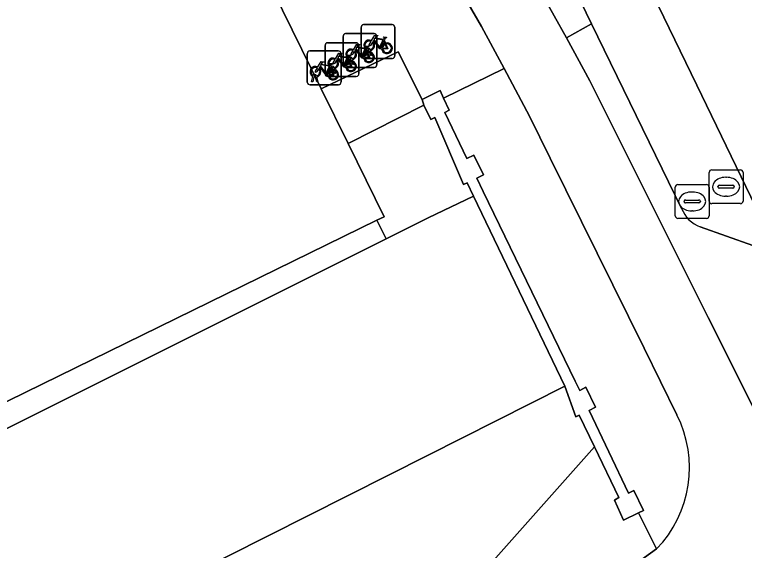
# Model space of a CAD drawing. Extents: x 160455 to 162082, y 388339 to 389736.
# Drawn here: x 160987.77 to 161009.36, y 388768.82 to 388784.68 of the extents above; entities that cross this region are included whole.
import ezdxf

# ---------------------------------------------------------------- set-up
doc = ezdxf.new("R2010")
doc.units = 0
for name, color, linetype in [('IMGEO_Berm_groen', 7, 'Continuous'), ('IMGEO_Fietsenrek', 7, 'Continuous'), ('IMGEO_Fietspad_gesloten', 7, 'Continuous'), ('IMGEO_Groenvoorziening', 7, 'Continuous'), ('IMGEO_Muur', 7, 'Continuous'), ('IMGEO_Oever', 7, 'Continuous'), ('IMGEO_Pand', 7, 'Continuous'), ('IMGEO_Parkeervlak_open', 7, 'Continuous'), ('IMGEO_Rijbaan_lokaal_gesloten', 7, 'Continuous'), ('IMGEO_Rioolput', 7, 'Continuous'), ('IMGEO_Stuw', 7, 'Continuous'), ('IMGEO_Verkeerseiland_open', 7, 'Continuous'), ('IMGEO_Voetpad_open', 7, 'Continuous'), ('IMGEO_Waterloop', 7, 'Continuous')]:
    doc.layers.add(name, color=color, linetype=linetype)

msp = doc.modelspace()

# ---------------------------------------------------------------- linework, layer by layer
at = {"layer": 'IMGEO_Berm_groen'}
msp.add_lwpolyline([(161006.759, 388768.862), (161006.221, 388769.932), (161005.782, 388769.718), (161005.511, 388770.302), (161005.645, 388770.381), (161004.923, 388771.881), (161000.979, 388767.447), (161001.239, 388766.89), (161001.6, 388766.116), (161005.803, 388768.175)], close=True, dxfattribs=at)
at = {"layer": 'IMGEO_Fietsenrek'}
for p, q in [((160998.018, 388783.453), (160998.018, 388784.294)), ((160998.018, 388784.294), (160998.018, 388783.453)), ((160998.093, 388784.378), (160998.934, 388784.378)), ((160998.934, 388784.378), (160998.093, 388784.378)), ((160999.018, 388784.303), (160999.018, 388783.462)), ((160999.018, 388783.462), (160999.018, 388784.303)), ((160997.485, 388783.186), (160997.485, 388784.027)), ((160997.485, 388784.027), (160997.485, 388783.186)), ((160997.56, 388784.111), (160998.401, 388784.111)), ((160998.401, 388784.111), (160997.56, 388784.111)), ((160998.485, 388784.036), (160998.485, 388783.195)), ((160998.485, 388783.195), (160998.485, 388784.036)), ((160997.028, 388783.844), (160997.869, 388783.844)), ((160997.869, 388783.844), (160997.028, 388783.844)), ((160997.953, 388783.769), (160997.953, 388782.928)), ((160997.953, 388782.928), (160997.953, 388783.769)), ((160998.705, 388783.927), (160998.741, 388783.832)), ((160996.503, 388783.599), (160997.344, 388783.599)), ((160997.344, 388783.599), (160996.503, 388783.599)), ((160996.953, 388782.919), (160996.953, 388783.76)), ((160996.953, 388783.76), (160996.953, 388782.919)), ((160998.145, 388783.462), (160998.184, 388783.622)), ((160998.172, 388783.66), (160998.208, 388783.565)), ((160998.214, 388783.61), (160998.179, 388783.462)), ((160998.256, 388783.634), (160998.255, 388783.638)), ((160998.297, 388783.462), (160998.263, 388783.604)), ((160998.287, 388783.645), (160998.288, 388783.638)), ((160998.295, 388783.608), (160998.33, 388783.462)), ((160996.428, 388782.674), (160996.428, 388783.515)), ((160996.428, 388783.515), (160996.428, 388782.674)), ((160997.428, 388783.524), (160997.428, 388782.683)), ((160997.428, 388782.683), (160997.428, 388783.524)), ((160997.612, 388783.195), (160997.651, 388783.355)), ((160997.64, 388783.393), (160997.676, 388783.298)), ((160997.681, 388783.343), (160997.646, 388783.195)), ((160997.723, 388783.367), (160997.722, 388783.371)), ((160997.764, 388783.195), (160997.73, 388783.337)), ((160997.754, 388783.378), (160997.755, 388783.371)), ((160997.762, 388783.341), (160997.797, 388783.195)), ((160998.943, 388783.378), (160998.102, 388783.378)), ((160998.102, 388783.378), (160998.943, 388783.378)), ((160998.179, 388783.462), (160998.145, 388783.462)), ((160998.33, 388783.462), (160998.297, 388783.462)), ((160997.115, 388783.148), (160997.151, 388783.053)), ((160997.646, 388783.195), (160997.612, 388783.195)), ((160997.797, 388783.195), (160997.764, 388783.195)), ((160997.08, 388782.928), (160997.119, 388783.088)), ((160997.114, 388782.928), (160997.08, 388782.928)), ((160997.149, 388783.076), (160997.114, 388782.928)), ((160997.191, 388783.1), (160997.19, 388783.104)), ((160997.232, 388782.928), (160997.198, 388783.07)), ((160997.222, 388783.111), (160997.223, 388783.104)), ((160997.23, 388783.074), (160997.265, 388782.928)), ((160997.265, 388782.928), (160997.232, 388782.928)), ((160998.41, 388783.111), (160997.569, 388783.111)), ((160997.569, 388783.111), (160998.41, 388783.111)), ((160996.555, 388782.683), (160996.594, 388782.843)), ((160996.624, 388782.831), (160996.589, 388782.683)), ((160996.666, 388782.855), (160996.665, 388782.859)), ((160996.707, 388782.683), (160996.673, 388782.825)), ((160996.697, 388782.866), (160996.698, 388782.859)), ((160996.705, 388782.829), (160996.74, 388782.683)), ((160997.878, 388782.844), (160997.037, 388782.844)), ((160997.037, 388782.844), (160997.878, 388782.844)), ((160997.353, 388782.599), (160996.512, 388782.599)), ((160996.512, 388782.599), (160997.353, 388782.599)), ((160996.589, 388782.683), (160996.555, 388782.683)), ((160996.74, 388782.683), (160996.707, 388782.683))]:
    msp.add_line(p, q, dxfattribs=at)
for points in [[(160998.331, 388783.904), (160998.426, 388784.068), (160998.512, 388784.054), (160998.514, 388784.045), (160998.458, 388784.034), (160998.431, 388783.989), (160998.687, 388783.948)], [(160998.687, 388783.948), (160998.712, 388783.997), (160998.706, 388784.001), (160998.683, 388784.005), (160998.671, 388784.012), (160998.67, 388784.015), (160998.672, 388784.02), (160998.767, 388784.005), (160998.769, 388783.995), (160998.759, 388783.982), (160998.747, 388783.976), (160998.733, 388783.982), (160998.705, 388783.927)], [(160997.798, 388783.637), (160997.893, 388783.801), (160997.979, 388783.787), (160997.981, 388783.778), (160997.925, 388783.767), (160997.898, 388783.722), (160998.154, 388783.681)], [(160998.352, 388783.852), (160998.3, 388783.762), (160998.26, 388783.737), (160998.261, 388783.784), (160998.316, 388783.878)], [(160998.627, 388783.66), (160998.577, 388783.66), (160998.386, 388783.911), (160998.367, 388783.879)], [(160998.674, 388783.923), (160998.417, 388783.964), (160998.4, 388783.935), (160998.567, 388783.715), (160998.674, 388783.923)], [(160998.722, 388783.825), (160998.692, 388783.902), (160998.583, 388783.684), (160998.626, 388783.684)], [(160998.656, 388783.684), (160998.776, 388783.683), (160998.732, 388783.797)], [(160998.752, 388783.804), (160998.807, 388783.659), (160998.657, 388783.659)], [(160997.819, 388783.585), (160997.767, 388783.495), (160997.727, 388783.47), (160997.728, 388783.517), (160997.783, 388783.611)], [(160998.094, 388783.393), (160998.044, 388783.393), (160997.853, 388783.644), (160997.834, 388783.612)], [(160998.141, 388783.656), (160997.884, 388783.697), (160997.867, 388783.668), (160998.034, 388783.448), (160998.141, 388783.656)], [(160998.189, 388783.558), (160998.159, 388783.635), (160998.05, 388783.417), (160998.093, 388783.417)], [(160998.154, 388783.681), (160998.179, 388783.73), (160998.173, 388783.734), (160998.15, 388783.738), (160998.138, 388783.745), (160998.137, 388783.748), (160998.139, 388783.753), (160998.234, 388783.738), (160998.236, 388783.728), (160998.226, 388783.715), (160998.214, 388783.709), (160998.2, 388783.715), (160998.172, 388783.66)], [(160997.287, 388783.318), (160997.235, 388783.228), (160997.195, 388783.203), (160997.196, 388783.25), (160997.251, 388783.344)], [(160997.266, 388783.37), (160997.361, 388783.534), (160997.447, 388783.52), (160997.449, 388783.511), (160997.393, 388783.5), (160997.366, 388783.455), (160997.622, 388783.414)], [(160997.562, 388783.126), (160997.512, 388783.126), (160997.321, 388783.377), (160997.302, 388783.345)], [(160997.609, 388783.389), (160997.352, 388783.43), (160997.335, 388783.401), (160997.502, 388783.181), (160997.609, 388783.389)], [(160997.657, 388783.291), (160997.627, 388783.368), (160997.518, 388783.15), (160997.561, 388783.15)], [(160997.622, 388783.414), (160997.647, 388783.463), (160997.641, 388783.467), (160997.618, 388783.471), (160997.606, 388783.478), (160997.605, 388783.481), (160997.607, 388783.486), (160997.702, 388783.471), (160997.704, 388783.461), (160997.694, 388783.448), (160997.682, 388783.442), (160997.668, 388783.448), (160997.64, 388783.393)], [(160998.123, 388783.417), (160998.243, 388783.416), (160998.199, 388783.53)], [(160998.219, 388783.537), (160998.274, 388783.392), (160998.124, 388783.392)], [(160996.741, 388783.125), (160996.836, 388783.289), (160996.922, 388783.275), (160996.924, 388783.266), (160996.868, 388783.255), (160996.841, 388783.21), (160997.097, 388783.169)], [(160997.037, 388782.881), (160996.987, 388782.881), (160996.796, 388783.132), (160996.777, 388783.1)], [(160997.084, 388783.144), (160996.827, 388783.185), (160996.81, 388783.156), (160996.977, 388782.936), (160997.084, 388783.144)], [(160997.132, 388783.046), (160997.102, 388783.123), (160996.993, 388782.905), (160997.036, 388782.905)], [(160997.097, 388783.169), (160997.122, 388783.218), (160997.116, 388783.222), (160997.093, 388783.226), (160997.081, 388783.233), (160997.08, 388783.236), (160997.082, 388783.241), (160997.177, 388783.226), (160997.179, 388783.216), (160997.169, 388783.203), (160997.157, 388783.197), (160997.143, 388783.203), (160997.115, 388783.148)], [(160997.591, 388783.15), (160997.711, 388783.149), (160997.667, 388783.263)], [(160997.687, 388783.27), (160997.742, 388783.125), (160997.592, 388783.125)], [(160996.762, 388783.073), (160996.71, 388782.983), (160996.67, 388782.958), (160996.671, 388783.005), (160996.726, 388783.099)], [(160997.066, 388782.905), (160997.186, 388782.904), (160997.142, 388783.018)], [(160997.162, 388783.025), (160997.217, 388782.88), (160997.067, 388782.88)]]:
    msp.add_lwpolyline(points, dxfattribs=at)
for centre, radius, start, end in [((160998.096, 388784.3), 0.0779, 92.4484, 184.2845), ((160998.096, 388784.3), 0.0779, 92.4484, 184.2845), ((160998.94, 388784.3), 0.0779, 2.4484, 94.2845), ((160998.94, 388784.3), 0.0779, 2.4484, 94.2845), ((160997.563, 388784.033), 0.0779, 92.4484, 184.2845), ((160997.563, 388784.033), 0.0779, 92.4484, 184.2845), ((160998.407, 388784.033), 0.0779, 2.4484, 94.2845), ((160998.407, 388784.033), 0.0779, 2.4484, 94.2845), ((160997.031, 388783.766), 0.0779, 92.4484, 184.2845), ((160997.031, 388783.766), 0.0779, 92.4484, 184.2845), ((160997.875, 388783.766), 0.0779, 2.4484, 94.2845), ((160997.875, 388783.766), 0.0779, 2.4484, 94.2845), ((160998.258, 388783.763), 0.159, 62.6766, 242.1369), ((160998.258, 388783.763), 0.129, 63.3192, 238.903), ((160998.258, 388783.763), 0.129, 283.6043, 43.4302), ((160998.258, 388783.763), 0.159, 283.5766, 46.6042), ((160998.785, 388783.679), 0.159, 113.3408, 178.3217), ((160998.785, 388783.679), 0.159, 187.0065, 105.7708), ((160998.785, 388783.679), 0.129, 113.923, 177.9556), ((160998.785, 388783.679), 0.129, 188.6715, 104.5883), ((160996.506, 388783.521), 0.0779, 92.4484, 184.2845), ((160996.506, 388783.521), 0.0779, 92.4484, 184.2845), ((160997.35, 388783.521), 0.0779, 2.4484, 94.2845), ((160997.35, 388783.521), 0.0779, 2.4484, 94.2845), ((160997.725, 388783.496), 0.159, 62.6766, 242.1369), ((160997.725, 388783.496), 0.129, 63.3192, 238.903), ((160997.725, 388783.496), 0.129, 283.6043, 43.4302), ((160997.725, 388783.496), 0.159, 283.5766, 46.6042), ((160998.252, 388783.412), 0.159, 113.3408, 178.3217), ((160998.252, 388783.412), 0.159, 187.0065, 105.7708), ((160998.238, 388783.634), 0.0499, 12.8025, 158.6934), ((160998.258, 388783.763), 0.159, 253.9967, 271.7867), ((160998.238, 388783.634), 0.0174, 12.8025, 163.4502), ((160998.258, 388783.763), 0.129, 253.415, 269.0204), ((160997.193, 388783.229), 0.159, 62.6766, 242.1369), ((160997.193, 388783.229), 0.129, 63.3192, 238.903), ((160997.193, 388783.229), 0.159, 283.5766, 46.6042), ((160997.705, 388783.367), 0.0499, 12.8025, 158.6934), ((160997.725, 388783.496), 0.159, 253.9967, 271.7867), ((160997.705, 388783.367), 0.0174, 12.8025, 163.4502), ((160997.725, 388783.496), 0.129, 253.415, 269.0204), ((160998.096, 388783.456), 0.0779, 182.4484, 274.2845), ((160998.096, 388783.456), 0.0779, 182.4484, 274.2845), ((160998.252, 388783.412), 0.129, 113.923, 177.9556), ((160998.252, 388783.412), 0.129, 188.6715, 104.5883), ((160998.94, 388783.456), 0.0779, 272.4484, 4.2845), ((160998.94, 388783.456), 0.0779, 272.4484, 4.2845), ((160996.668, 388782.984), 0.159, 62.6766, 242.1369), ((160997.173, 388783.1), 0.0499, 12.8025, 158.6934), ((160997.193, 388783.229), 0.129, 283.6043, 43.4302), ((160997.563, 388783.189), 0.0779, 182.4484, 274.2845), ((160997.563, 388783.189), 0.0779, 182.4484, 274.2845), ((160997.72, 388783.145), 0.159, 113.3408, 178.3217), ((160997.72, 388783.145), 0.159, 187.0065, 105.7708), ((160997.72, 388783.145), 0.129, 113.923, 177.9556), ((160997.72, 388783.145), 0.129, 188.6715, 104.5883), ((160998.407, 388783.189), 0.0779, 272.4484, 4.2845), ((160998.407, 388783.189), 0.0779, 272.4484, 4.2845), ((160996.668, 388782.984), 0.129, 63.3192, 238.903), ((160996.648, 388782.855), 0.0499, 12.8025, 158.6934), ((160996.668, 388782.984), 0.129, 283.6043, 43.4302), ((160996.668, 388782.984), 0.159, 283.5766, 46.6042), ((160997.031, 388782.922), 0.0779, 182.4484, 274.2845), ((160997.031, 388782.922), 0.0779, 182.4484, 274.2845), ((160997.195, 388782.9), 0.159, 113.3408, 178.3217), ((160997.195, 388782.9), 0.159, 187.0065, 105.7708), ((160997.195, 388782.9), 0.129, 113.923, 177.9556), ((160997.195, 388782.9), 0.129, 188.6715, 104.5883), ((160997.193, 388783.229), 0.159, 253.9967, 271.7867), ((160997.173, 388783.1), 0.0174, 12.8025, 163.4502), ((160997.193, 388783.229), 0.129, 253.415, 269.0204), ((160997.875, 388782.922), 0.0779, 272.4484, 4.2845), ((160997.875, 388782.922), 0.0779, 272.4484, 4.2845), ((160996.668, 388782.984), 0.159, 253.9967, 271.7867), ((160996.648, 388782.855), 0.0174, 12.8025, 163.4502), ((160996.668, 388782.984), 0.129, 253.415, 269.0204), ((160996.506, 388782.677), 0.0779, 182.4484, 274.2845), ((160996.506, 388782.677), 0.0779, 182.4484, 274.2845), ((160997.35, 388782.677), 0.0779, 272.4484, 4.2845), ((160997.35, 388782.677), 0.0779, 272.4484, 4.2845)]:
    msp.add_arc(centre, radius, start, end, dxfattribs=at)
at = {"layer": 'IMGEO_Fietspad_gesloten'}
for points in [[(161010.499, 388771.285), (161008.285, 388775.713), (161005.467, 388781.349), (161004.785, 388782.712), (161004.094, 388783.984), (161001.54, 388788.556), (161000, 388791.451), (160999.687, 388792.074), (160981.616, 388829.099), (160981.143, 388830.068), (160969.977, 388852.944)], [(160968.207, 388851.798), (160979.24, 388829.116), (160979.736, 388828.183), (160997.708, 388791.317), (160999.575, 388787.785), (161000, 388787.051), (161001.579, 388784.322), (161002.252, 388783.081), (161003.004, 388781.665), (161003.614, 388780.428), (161006.388, 388774.803), (161007.358, 388772.835)], [(161006.759, 388768.862), (161005.803, 388768.175), (161006.396, 388764.552)]]:
    msp.add_lwpolyline(points, dxfattribs=at)
msp.add_arc((161004.261, 388771.27), 3.47, 316.0511, 26.8014, dxfattribs=at)
at = {"layer": 'IMGEO_Groenvoorziening'}
for points in [[(160999.823, 388782.158), (160999.117, 388783.573), (160996.841, 388782.477), (160997.633, 388780.863), (160999.871, 388781.998)], [(160998.756, 388778.042), (161000, 388778.665), (161001.348, 388779.301), (161001.157, 388779.698), (161001.049, 388779.644), (161000.202, 388781.63), (161000.084, 388781.57), (160999.871, 388781.998), (160997.633, 388780.863), (160998.699, 388778.693), (160998.487, 388778.589)], [(160985.165, 388771.24), (160998.756, 388778.042), (160998.487, 388778.589), (160984.612, 388771.79), (160982.973, 388775.146), (160971.723, 388769.618), (160971.437, 388769.478), (160971.525, 388769.298), (160968.438, 388767.786), (160968.352, 388767.962), (160961.835, 388764.759), (160961.98, 388764.463), (160958.917, 388762.963), (160958.774, 388763.255), (160958.502, 388763.122), (160958.569, 388762.984), (160955.512, 388761.487), (160955.447, 388761.62), (160949.905, 388758.897), (160950.96, 388756.743), (160948.021, 388755.303), (160948.921, 388753.525)]]:
    msp.add_lwpolyline(points, close=True, dxfattribs=at)
at = {"layer": 'IMGEO_Muur'}
msp.add_lwpolyline([(161001.629, 388779.441), (161001.439, 388779.834), (161001.635, 388779.928), (161001.35, 388780.514), (161001.151, 388780.418), (161000.494, 388781.775), (161000.627, 388781.846), (161000.459, 388782.204), (161000.353, 388782.431), (160999.823, 388782.158), (160999.871, 388781.998), (161000.084, 388781.57), (161000.202, 388781.63), (161001.049, 388779.644), (161001.157, 388779.698), (161001.348, 388779.301), (161004.045, 388773.679), (161004.366, 388772.775), (161004.47, 388772.822), (161004.923, 388771.881), (161005.645, 388770.381), (161005.511, 388770.302), (161005.782, 388769.718), (161006.221, 388769.932), (161006.369, 388770.004), (161006.082, 388770.589), (161005.924, 388770.515), (161004.76, 388772.959), (161004.956, 388773.053), (161004.669, 388773.646), (161004.484, 388773.547), (161004.349, 388773.825)], close=True, dxfattribs=at)
at = {"layer": 'IMGEO_Oever'}
msp.add_lwpolyline([(160965.347, 388750), (161000.979, 388767.447), (161004.923, 388771.881), (161004.47, 388772.822), (161004.366, 388772.775), (161004.045, 388773.679), (161000, 388771.638), (160986.989, 388765.073), (160956.23, 388750), (160783.435, 388665.323), (160769.08, 388658.493), (160770.196, 388656.176), (160776.807, 388656.846), (160778.313, 388658.421)], close=True, dxfattribs=at)
at = {"layer": 'IMGEO_Pand'}
msp.add_lwpolyline([(160958.008, 388838.002), (160981.864, 388789.304), (160982.464, 388788.112), (160979.126, 388786.488), (160980.561, 388783.742), (160980.302, 388783.611), (160979.119, 388783.035), (160982.393, 388776.332), (160982.871, 388775.355), (160982.973, 388775.146), (160984.612, 388771.79), (160998.487, 388778.589), (160998.699, 388778.693), (160997.633, 388780.863), (160996.841, 388782.477), (160993.121, 388790.05), (160996.05, 388791.339), (160995.917, 388791.642), (160995.608, 388791.477), (160994.013, 388794.764), (160994.324, 388794.902), (160994.202, 388795.177), (160994.015, 388795.086), (160972.262, 388839.513)], dxfattribs=at)
at = {"layer": 'IMGEO_Parkeervlak_open'}
for points in [[(161010.71, 388776.876), (161007.946, 388782.582), (161003.696, 388791.355), (161001.477, 388795.905)], [(161001.027, 388792.26), (161004.838, 388784.4), (161006.157, 388781.692), (161007.5, 388778.936)], [(161008.047, 388778.391), (161009.605, 388777.845)]]:
    msp.add_lwpolyline(points, dxfattribs=at)
msp.add_arc((161008.369, 388779.261), 0.928, 200.5145, 249.6954, dxfattribs=at)
at = {"layer": 'IMGEO_Rijbaan_lokaal_gesloten'}
msp.add_lwpolyline([(160979.536, 388840.94), (160987.843, 388823.92), (160995.313, 388808.673), (160996.539, 388806.059), (160996.597, 388805.936), (161000, 388798.941), (161001.477, 388795.905), (161003.696, 388791.355), (161007.946, 388782.582), (161010.71, 388776.876), (161010.836, 388776.615), (161011.542, 388775.192), (161017.389, 388778.145), (161016.639, 388779.72), (161016.543, 388779.921), (161016.451, 388780.099), (161016.399, 388780.205), (161013.812, 388785.499), (161004.377, 388804.81), (161002.577, 388808.494), (161000, 388813.8), (160993.848, 388826.468), (160984.865, 388844.805)], dxfattribs=at)
at = {"layer": 'IMGEO_Rioolput'}
for p, q in [((161008.314, 388779.154), (161008.314, 388780.006)), ((161008.389, 388780.08), (161009.241, 388780.08)), ((161009.315, 388780.006), (161009.315, 388779.154)), ((161008.802, 388779.86), (161008.827, 388779.86)), ((161007.311, 388778.719), (161007.311, 388779.571)), ((161007.386, 388779.645), (161008.238, 388779.645)), ((161008.312, 388779.571), (161008.312, 388778.719)), ((161008.573, 388779.574), (161008.573, 388779.586)), ((161009.011, 388779.537), (161008.613, 388779.537)), ((161008.616, 388779.623), (161009.014, 388779.623)), ((161009.057, 388779.586), (161009.057, 388779.574)), ((161007.799, 388779.425), (161007.824, 388779.425)), ((161008.825, 388779.3), (161008.8, 388779.3)), ((161007.57, 388779.139), (161007.57, 388779.151)), ((161008.008, 388779.102), (161007.61, 388779.102)), ((161007.613, 388779.188), (161008.011, 388779.188)), ((161008.054, 388779.151), (161008.054, 388779.139)), ((161009.241, 388779.08), (161008.389, 388779.08)), ((161007.822, 388778.865), (161007.797, 388778.865)), ((161008.238, 388778.645), (161007.386, 388778.645))]:
    msp.add_line(p, q, dxfattribs=at)
for points in [[(161008.314, 388779.154), (161008.314, 388780.006)], [(161008.389, 388780.08), (161009.241, 388780.08)], [(161009.315, 388780.006), (161009.315, 388779.154)], [(161007.311, 388778.719), (161007.311, 388779.571)], [(161007.386, 388779.645), (161008.238, 388779.645)], [(161008.312, 388779.571), (161008.312, 388778.719)], [(161009.241, 388779.08), (161008.389, 388779.08)], [(161008.238, 388778.645), (161007.386, 388778.645)]]:
    msp.add_lwpolyline(points, dxfattribs=at)
for centre, radius, start, end in [((161008.391, 388780.004), 0.0765, 91.552, 178.448), ((161008.391, 388780.004), 0.0765, 91.552, 178.448), ((161009.239, 388780.004), 0.0765, 1.552, 88.448), ((161009.239, 388780.004), 0.0765, 1.552, 88.448), ((161007.388, 388779.569), 0.0765, 91.552, 178.448), ((161007.388, 388779.569), 0.0765, 91.552, 178.448), ((161008.236, 388779.569), 0.0765, 1.552, 88.448), ((161008.236, 388779.569), 0.0765, 1.552, 88.448), ((161008.613, 388779.583), 0.0403, 85.8775, 175.7526), ((161008.61, 388779.573), 0.0366, 178.938, 274.7102), ((161009.014, 388779.58), 0.043, 264.8664, 352.4533), ((161009.018, 388779.585), 0.0386, 1.7309, 96.639), ((161007.61, 388779.148), 0.0403, 85.8775, 175.7526), ((161007.607, 388779.138), 0.0366, 178.938, 274.7102), ((161008.011, 388779.145), 0.043, 264.8664, 352.4533), ((161008.015, 388779.15), 0.0386, 1.7309, 96.639), ((161008.391, 388779.156), 0.0765, 181.552, 268.448), ((161008.391, 388779.156), 0.0765, 181.552, 268.448), ((161009.239, 388779.156), 0.0765, 271.552, 358.448), ((161009.239, 388779.156), 0.0765, 271.552, 358.448), ((161007.388, 388778.721), 0.0765, 181.552, 268.448), ((161007.388, 388778.721), 0.0765, 181.552, 268.448), ((161008.236, 388778.721), 0.0765, 271.552, 358.448), ((161008.236, 388778.721), 0.0765, 271.552, 358.448)]:
    msp.add_arc(centre, radius, start, end, dxfattribs=at)
for centre, major_axis, ratio, start_param, end_param in [((161008.801, 388779.58), (-0.387, 0.002), 0.722429, 4.712389, 7.853982), ((161008.826, 388779.58), (-0.39, 0.002), 0.717154, 1.570796, 4.712389), ((161007.798, 388779.145), (-0.387, 0.002), 0.722429, 4.712389, 7.853982), ((161007.823, 388779.145), (-0.39, 0.002), 0.717154, 1.570796, 4.712389)]:
    msp.add_ellipse(centre, major_axis=major_axis, ratio=ratio, start_param=start_param, end_param=end_param, dxfattribs=at)
at = {"layer": 'IMGEO_Stuw'}
msp.add_lwpolyline([(161010.71, 388776.876), (161007.946, 388782.582)], dxfattribs=at)
at = {"layer": 'IMGEO_Verkeerseiland_open'}
for points in [[(160992.665, 388808.222), (160982.341, 388829.49), (160981.616, 388829.099), (160999.687, 388792.074), (161000, 388791.451), (161001.54, 388788.556), (161004.094, 388783.984), (161004.838, 388784.4), (161001.027, 388792.26)], [(161007.5, 388778.936), (161006.157, 388781.692), (161004.838, 388784.4), (161004.094, 388783.984), (161004.785, 388782.712), (161005.467, 388781.349), (161008.285, 388775.713), (161010.499, 388771.285)], [(161009.605, 388777.845), (161008.047, 388778.391)]]:
    msp.add_lwpolyline(points, dxfattribs=at)
msp.add_arc((161008.369, 388779.261), 0.928, 200.5145, 249.6954, dxfattribs=at)
at = {"layer": 'IMGEO_Voetpad_open'}
for points in [[(160972.262, 388839.513), (160994.015, 388795.086), (160994.202, 388795.177), (160994.324, 388794.902), (160994.013, 388794.764), (160995.608, 388791.477), (160995.917, 388791.642), (160996.05, 388791.339), (160993.121, 388790.05), (160996.841, 388782.477), (160999.117, 388783.573), (160999.823, 388782.158), (161000.353, 388782.431), (161000.459, 388782.204), (161002.252, 388783.081), (161001.579, 388784.322), (161000, 388787.051), (160999.575, 388787.785), (160997.708, 388791.317), (160979.736, 388828.183), (160978.413, 388827.493), (160971.593, 388841.435)], [(161003.614, 388780.428), (161003.004, 388781.665), (161002.252, 388783.081), (161000.459, 388782.204), (161000.627, 388781.846), (161000.494, 388781.775), (161001.151, 388780.418), (161001.35, 388780.514), (161001.635, 388779.928), (161001.439, 388779.834), (161001.629, 388779.441), (161004.349, 388773.825), (161004.484, 388773.547), (161004.669, 388773.646), (161004.956, 388773.053), (161004.76, 388772.959), (161005.924, 388770.515), (161006.082, 388770.589), (161006.369, 388770.004), (161006.221, 388769.932), (161006.759, 388768.862)], [(161007.358, 388772.835), (161006.388, 388774.803), (161003.614, 388780.428)]]:
    msp.add_lwpolyline(points, dxfattribs=at)
msp.add_arc((161004.261, 388771.27), 3.47, 316.0511, 26.8014, dxfattribs=at)
at = {"layer": 'IMGEO_Waterloop'}
msp.add_lwpolyline([(160956.23, 388750), (160986.989, 388765.073), (161000, 388771.638), (161004.045, 388773.679), (161001.348, 388779.301), (161000, 388778.665), (160998.756, 388778.042), (160985.165, 388771.24), (160948.921, 388753.525), (160941.708, 388750), (160766.298, 388664.267), (160769.08, 388658.493), (160783.435, 388665.323)], close=True, dxfattribs=at)

doc.saveas('drawing.dxf')
